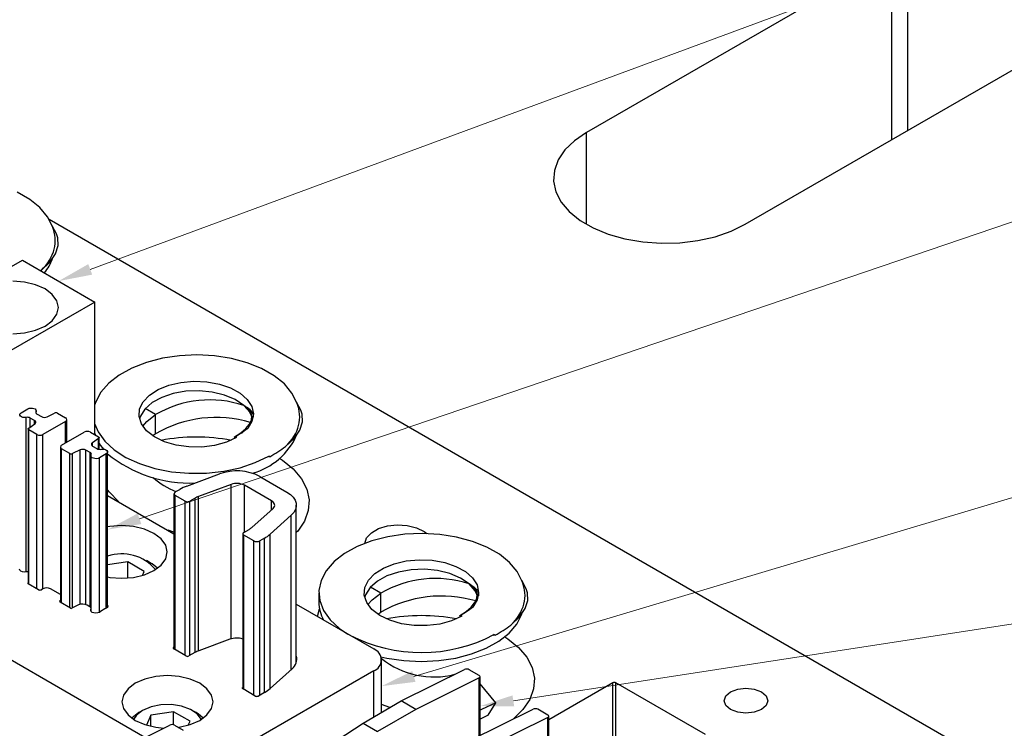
# Model space of a CAD drawing. Header units: inches. Extents: x 1802 to 2468, y -208 to -72.
# Tile 472 of 595: x 2230.82 to 2235.38, y -112.26 to -108.98. Entities that reach past the tile are written whole.
import ezdxf

# ---------------------------------------------------------------- set-up
doc = ezdxf.new("R2010")
doc.units = ezdxf.units.IN
doc.header["$LTSCALE"] = 0.5
doc.header["$MEASUREMENT"] = 0
for name, color, linetype in [('DST-M-S', 53, 'Continuous'), ('PAD-M-S', 135, 'Continuous'), ('PUN-M-S', 8, 'Continuous'), ('PUN-M-S2', 1, 'Continuous'), ('SID-M-S', 105, 'Continuous'), ('SVF-M-S', 8, 'Continuous')]:
    doc.layers.add(name, color=color, linetype=linetype)

msp = doc.modelspace()

# ---------------------------------------------------------------- linework, layer by layer
at = {"layer": 'DST-M-S', "linetype": 'Continuous', "lineweight": 25}
for p, q in [((2234.93099, -109.49498), (2234.93099, -108.58613)), ((2234.85777, -108.68818), (2233.44355, -109.50459)), ((2234.85777, -109.53725), (2234.85777, -108.68818)), ((2234.17894, -109.92912), (2235.59316, -109.11271)), ((2233.44355, -109.50459), (2233.38805, -109.54242)), ((2233.44355, -109.92912), (2233.44355, -109.50459)), ((2233.38805, -109.54242), (2233.34408, -109.58501)), ((2233.34408, -109.58501), (2233.31287, -109.6312)), ((2233.31287, -109.6312), (2233.29524, -109.67972)), ((2233.29524, -109.67972), (2233.29169, -109.72926)), ((2233.29169, -109.72926), (2233.30231, -109.77846)), ((2233.30231, -109.77846), (2233.32682, -109.82598)), ((2233.32682, -109.82598), (2233.36454, -109.87052)), ((2233.36454, -109.87052), (2233.41444, -109.91087)), ((2233.41444, -109.91087), (2233.47517, -109.94593)), ((2234.11341, -109.96117), (2234.17894, -109.92912)), ((2233.47517, -109.94593), (2233.54507, -109.97474)), ((2233.54507, -109.97474), (2233.62222, -109.99651)), ((2233.95962, -110.00457), (2234.03963, -109.98654)), ((2234.03963, -109.98654), (2234.11341, -109.96117)), ((2233.62222, -109.99651), (2233.70454, -110.01066)), ((2233.70454, -110.01066), (2233.78976, -110.01679)), ((2233.78976, -110.01679), (2233.87557, -110.01474)), ((2233.87557, -110.01474), (2233.95962, -110.00457))]:
    msp.add_line(p, q, dxfattribs=at)
at = {"layer": 'PAD-M-S', "linetype": 'Continuous', "lineweight": 25}
for p, q in [((2230.9561, -109.90533), (2236.60432, -113.16598)), ((2232.02271, -111.01258), (2232.03633, -111.02151)), ((2232.03633, -111.02151), (2232.08657, -111.06213)), ((2232.08657, -111.06213), (2232.12454, -111.10696)), ((2232.12454, -111.10696), (2232.1492, -111.15479)), ((2232.1492, -111.15479), (2232.1599, -111.20432)), ((2231.22704, -111.18421), (2231.5344, -111.36164)), ((2232.1599, -111.20432), (2232.15632, -111.25418)), ((2232.15632, -111.25418), (2232.13858, -111.30303)), ((2232.13858, -111.30303), (2232.10716, -111.34952)), ((2231.23757, -111.32867), (2231.22704, -111.33046)), ((2231.29218, -111.32451), (2231.23757, -111.32867)), ((2231.34679, -111.32867), (2231.29218, -111.32451)), ((2231.39768, -111.34083), (2231.34679, -111.32867)), ((2231.44138, -111.36019), (2231.39768, -111.34083)), ((2232.10716, -111.34952), (2232.10066, -111.35693)), ((2232.44809, -111.35714), (2232.48103, -111.33813)), ((2232.48103, -111.33813), (2232.5222, -111.32556)), ((2232.5222, -111.32556), (2232.56797, -111.32057)), ((2232.56797, -111.32057), (2232.61425, -111.32358)), ((2232.61425, -111.32358), (2232.65694, -111.33433)), ((2232.65694, -111.33433), (2232.69224, -111.35187)), ((2232.69224, -111.35187), (2232.70455, -111.36131)), ((2231.47491, -111.38542), (2231.44138, -111.36019)), ((2231.49599, -111.4148), (2231.47491, -111.38542)), ((2232.41773, -111.40648), (2232.42633, -111.38091)), ((2232.42633, -111.38091), (2232.44809, -111.35714)), ((2231.50318, -111.44632), (2231.49599, -111.4148)), ((2231.49599, -111.47785), (2231.50318, -111.44632)), ((2231.47491, -111.50723), (2231.49599, -111.47785)), ((2230.82043, -111.53054), (2230.81872, -111.52545)), ((2230.82526, -111.5349), (2230.82043, -111.53054)), ((2230.83253, -111.53794), (2230.82526, -111.5349)), ((2230.84122, -111.53922), (2230.83253, -111.53794)), ((2231.39768, -111.55181), (2231.44138, -111.53245)), ((2231.44138, -111.53245), (2231.47491, -111.50723)), ((2230.85012, -111.53857), (2230.84122, -111.53922)), ((2231.22704, -111.56218), (2231.23757, -111.56398)), ((2231.23757, -111.56398), (2231.29218, -111.56813)), ((2231.29218, -111.56813), (2231.34679, -111.56398)), ((2231.34679, -111.56398), (2231.39768, -111.55181)), ((2230.85878, -111.58948), (2230.85938, -111.58907)), ((2230.85878, -111.5932), (2230.85878, -111.58948)), ((2230.90682, -111.62094), (2230.85907, -111.59338)), ((2230.92732, -111.61727), (2230.92096, -111.62094)), ((2231.00858, -111.64377), (2230.96268, -111.61727)), ((2231.00737, -111.67083), (2231.00858, -111.67013)), ((2231.00737, -111.67899), (2231.00737, -111.67083)), ((2231.40022, -112.30469), (2230.33759, -111.69124)), ((2231.05512, -111.70656), (2231.00737, -111.67899)), ((2231.09266, -111.69181), (2231.06187, -111.70673)), ((2231.14517, -111.7), (2231.13274, -111.69282)), ((2231.14893, -111.71686), (2231.15006, -111.71172)), ((2231.15116, -111.72188), (2231.14893, -111.71686)), ((2231.15006, -111.71172), (2231.15025, -111.71136)), ((2231.15006, -111.72027), (2231.15006, -111.71172)), ((2231.21478, -111.7103), (2231.19453, -111.72198)), ((2231.222, -111.70722), (2231.21478, -111.7103)), ((2231.22677, -111.70284), (2231.222, -111.70722)), ((2231.22841, -111.69774), (2231.22677, -111.70284)), ((2231.22704, -111.6932), (2231.22841, -111.69774)), ((2232.10066, -111.68854), (2232.45891, -111.89535)), ((2231.15642, -111.72607), (2231.15116, -111.72188)), ((2231.16398, -111.72886), (2231.15642, -111.72607)), ((2231.17279, -111.72985), (2231.16398, -111.72886)), ((2231.18161, -111.7289), (2231.17279, -111.72985)), ((2231.18921, -111.72615), (2231.18161, -111.7289)), ((2231.19453, -111.72198), (2231.18921, -111.72615)), ((2231.79281, -111.85055), (2231.64913, -111.90385)), ((2233.06569, -111.8392), (2233.07931, -111.84812)), ((2233.07931, -111.84812), (2233.12955, -111.88874)), ((2231.53318, -111.88712), (2231.5344, -111.88642)), ((2231.53318, -111.89528), (2231.53318, -111.88712)), ((2231.58975, -111.92794), (2231.53318, -111.89528)), ((2233.12955, -111.88874), (2233.16752, -111.93357)), ((2231.63107, -111.91225), (2231.60389, -111.92794)), ((2232.49552, -112.18868), (2232.49552, -111.94637)), ((2233.16752, -111.93357), (2233.19219, -111.98141)), ((2232.08134, -111.9869), (2231.97914, -112.07872)), ((2233.19219, -111.98141), (2233.20288, -112.03093)), ((2231.39881, -112.03478), (2231.35511, -112.05414)), ((2231.4497, -112.02261), (2231.39881, -112.03478)), ((2231.50431, -112.01846), (2231.4497, -112.02261)), ((2231.55892, -112.02261), (2231.50431, -112.01846)), ((2231.60981, -112.03478), (2231.55892, -112.02261)), ((2231.65351, -112.05414), (2231.60981, -112.03478)), ((2232.45891, -111.9974), (2231.72705, -112.41989)), ((2232.45891, -112.20982), (2232.45891, -111.9974)), ((2233.20288, -112.03093), (2233.19931, -112.0808)), ((2231.32158, -112.07937), (2231.3005, -112.10874)), ((2231.35511, -112.05414), (2231.32158, -112.07937)), ((2231.35511, -112.05414), (2231.35511, -112.05414)), ((2231.68704, -112.07937), (2231.65351, -112.05414)), ((2231.70812, -112.10874), (2231.68704, -112.07937)), ((2231.85151, -112.07666), (2231.85171, -112.07553)), ((2231.85171, -112.07779), (2231.85151, -112.07666)), ((2231.85171, -112.07553), (2231.85227, -112.07445)), ((2231.85227, -112.07887), (2231.85171, -112.07779)), ((2231.85227, -112.07445), (2231.8532, -112.07345)), ((2231.8532, -112.07987), (2231.85227, -112.07887)), ((2231.8532, -112.07345), (2231.85358, -112.07314)), ((2231.85444, -112.08074), (2231.8532, -112.07987)), ((2231.91101, -112.1134), (2231.85444, -112.08074)), ((2233.19931, -112.0808), (2233.18157, -112.12964)), ((2233.56588, -112.05199), (2233.26908, -112.22333)), ((2233.56588, -112.64389), (2233.56588, -112.05199)), ((2233.99449, -112.29126), (2233.58002, -112.05199)), ((2233.58002, -112.63572), (2233.58002, -112.05199)), ((2234.11141, -112.09424), (2234.14402, -112.08167)), ((2234.14402, -112.08167), (2234.18248, -112.07725)), ((2234.18248, -112.07725), (2234.22094, -112.08167)), ((2234.22094, -112.08167), (2234.25354, -112.09424)), ((2231.3005, -112.10874), (2231.29331, -112.14027)), ((2231.71531, -112.14027), (2231.70812, -112.10874)), ((2231.95385, -112.09683), (2231.92515, -112.1134)), ((2233.18157, -112.12964), (2233.15014, -112.17614)), ((2234.08198, -112.13527), (2234.08963, -112.11306)), ((2234.08963, -112.11306), (2234.11141, -112.09424)), ((2234.25354, -112.09424), (2234.27533, -112.11306)), ((2234.27533, -112.11306), (2234.28298, -112.13527)), ((2231.29331, -112.14027), (2231.3005, -112.1718)), ((2231.3005, -112.1718), (2231.32158, -112.20117)), ((2231.68704, -112.20117), (2231.70812, -112.1718)), ((2231.70812, -112.1718), (2231.71531, -112.14027)), ((2233.15014, -112.17614), (2233.10589, -112.21901)), ((2234.08963, -112.15747), (2234.08198, -112.13527)), ((2234.11141, -112.17629), (2234.08963, -112.15747)), ((2234.14402, -112.18887), (2234.11141, -112.17629)), ((2234.25354, -112.17629), (2234.22094, -112.18887)), ((2234.27533, -112.15747), (2234.25354, -112.17629)), ((2234.28298, -112.13527), (2234.27533, -112.15747)), ((2231.32158, -112.20117), (2231.35511, -112.2264)), ((2231.65351, -112.2264), (2231.68704, -112.20117)), ((2233.10589, -112.21901), (2233.10456, -112.22008)), ((2234.18248, -112.19328), (2234.14402, -112.18887)), ((2234.22094, -112.18887), (2234.18248, -112.19328)), ((2231.35511, -112.2264), (2231.39881, -112.24576)), ((2231.39881, -112.24576), (2231.4497, -112.25793)), ((2231.4497, -112.25793), (2231.48686, -112.26166)), ((2231.55415, -112.25863), (2231.55892, -112.25793)), ((2231.55892, -112.25793), (2231.60981, -112.24576)), ((2231.60981, -112.24576), (2231.65351, -112.2264))]:
    msp.add_line(p, q, dxfattribs=at)
for centre, radius, start, end in [((2231.63689, -111.80006), 0.88555, 79.44436, 100.55564), ((2230.8563, -111.57212), 0.03411, 84.81077, 100.43249), ((2230.85979, -111.59137), 0.00214, 118.4232, 250.22703), ((2230.91389, -111.6073), 0.01537, 242.60967, 297.39033), ((2230.945, -111.65139), 0.03843, 62.60967, 117.39033), ((2231.00892, -111.67491), 0.00437, 110.78342, 249.21658), ((2231.05867, -111.69965), 0.00777, 242.80519, 294.30715), ((2231.11165, -111.73385), 0.04613, 62.80519, 114.30715), ((2231.13946, -111.71091), 0.01232, 28.87488, 62.37595), ((2232.67988, -112.62668), 0.88555, 79.44436, 100.55564), ((2231.82489, -111.94137), 0.09631, 72.66458, 109.45037), ((2231.53473, -111.8912), 0.00437, 110.78342, 249.21658), ((2232.43954, -111.94637), 0.05458, 290.78342, 69.21658), ((2231.59682, -111.91429), 0.01537, 242.60967, 297.39033), ((2231.69001, -112.01534), 0.11875, 110.13675, 119.75633), ((2232.0482, -111.94327), 0.05479, 307.22527, 16.72731), ((2231.87964, -111.96654), 0.14995, 299.66566, 311.57186), ((2233.57295, -112.06564), 0.01537, 62.60967, 117.39033), ((2231.91808, -112.09975), 0.01537, 242.60967, 297.39033)]:
    msp.add_arc(centre, radius, start, end, dxfattribs=at)
at = {"layer": 'PUN-M-S', "linetype": 'Continuous', "lineweight": 25}
for p, q in [((2230.82025, -110.80934), (2230.82237, -110.8052)), ((2230.82025, -110.80934), (2230.82237, -110.8052)), ((2230.82237, -110.8052), (2230.82671, -110.80168)), ((2230.82237, -110.8052), (2230.82671, -110.80168)), ((2230.82671, -110.80168), (2230.85823, -110.78348)), ((2230.82671, -110.80168), (2230.85823, -110.78348)), ((2230.85823, -110.78348), (2230.86433, -110.78098)), ((2230.85823, -110.78348), (2230.86433, -110.78098)), ((2230.86433, -110.78098), (2230.87151, -110.77975)), ((2230.86433, -110.78098), (2230.87151, -110.77975)), ((2230.87151, -110.77975), (2230.87898, -110.77995)), ((2230.87151, -110.77975), (2230.87898, -110.77995)), ((2230.87898, -110.77995), (2230.88594, -110.78154)), ((2230.87898, -110.77995), (2230.88594, -110.78154)), ((2230.88594, -110.78154), (2230.89162, -110.78436)), ((2230.88594, -110.78154), (2230.89162, -110.78436)), ((2230.89162, -110.78436), (2230.8954, -110.78809)), ((2230.89162, -110.78436), (2230.8954, -110.78809)), ((2230.8954, -110.78809), (2230.89686, -110.79233)), ((2230.8954, -110.78809), (2230.89686, -110.79233)), ((2230.89686, -110.79233), (2230.89585, -110.79661)), ((2230.89686, -110.79233), (2230.89585, -110.79661)), ((2230.89585, -110.80336), (2230.89585, -110.79661)), ((2230.89585, -110.80336), (2230.89585, -110.79661)), ((2230.89687, -110.80487), (2230.89687, -110.79273)), ((2230.89687, -110.80487), (2230.89687, -110.79273)), ((2230.90073, -110.80802), (2230.92087, -110.81964)), ((2230.90073, -110.80802), (2230.92087, -110.81964)), ((2230.94744, -110.82031), (2230.98175, -110.8037)), ((2230.94744, -110.82031), (2230.98175, -110.8037)), ((2230.99525, -110.80404), (2231.03268, -110.82565)), ((2230.99525, -110.80404), (2231.03268, -110.82565)), ((2230.82058, -110.81366), (2230.82025, -110.80934)), ((2230.82058, -110.81366), (2230.82025, -110.80934)), ((2230.82334, -110.81768), (2230.82058, -110.81366)), ((2230.82334, -110.81768), (2230.82058, -110.81366)), ((2230.82822, -110.82096), (2230.82334, -110.81768)), ((2230.82822, -110.82096), (2230.82334, -110.81768)), ((2230.83468, -110.82314), (2230.82822, -110.82096)), ((2230.83468, -110.82314), (2230.82822, -110.82096)), ((2230.84203, -110.82398), (2230.83468, -110.82314)), ((2230.84203, -110.82398), (2230.83468, -110.82314)), ((2230.84944, -110.8234), (2230.84203, -110.82398)), ((2230.84944, -110.8234), (2230.84203, -110.82398)), ((2230.84944, -111.53869), (2230.84944, -110.8234)), ((2230.84944, -111.53869), (2230.84944, -110.8234)), ((2230.86172, -110.87299), (2230.89051, -110.85318)), ((2230.86172, -110.87299), (2230.89051, -110.85318)), ((2230.88935, -110.83784), (2230.86921, -110.82621)), ((2230.88935, -110.83784), (2230.86921, -110.82621)), ((2230.86921, -110.86783), (2230.86921, -110.82621)), ((2230.86921, -110.86783), (2230.86921, -110.82621)), ((2230.88935, -110.85398), (2230.88935, -110.83784)), ((2230.88935, -110.85398), (2230.88935, -110.83784)), ((2230.89168, -110.83946), (2230.88935, -110.83784)), ((2230.89168, -110.83946), (2230.88935, -110.83784)), ((2230.89051, -110.85318), (2230.89258, -110.85145)), ((2230.89051, -110.85318), (2230.89258, -110.85145)), ((2230.89345, -110.8413), (2230.89168, -110.83946)), ((2230.89345, -110.8413), (2230.89168, -110.83946)), ((2230.89258, -110.85145), (2230.89407, -110.84953)), ((2230.89258, -110.85145), (2230.89407, -110.84953)), ((2230.8946, -110.84329), (2230.89345, -110.8413)), ((2230.8946, -110.84329), (2230.89345, -110.8413)), ((2230.89407, -110.84953), (2230.89492, -110.84748)), ((2230.89407, -110.84953), (2230.89492, -110.84748)), ((2230.8951, -110.84538), (2230.8946, -110.84329)), ((2230.8951, -110.84538), (2230.8946, -110.84329)), ((2230.89492, -110.84748), (2230.8951, -110.84538)), ((2230.89492, -110.84748), (2230.8951, -110.84538)), ((2231.03268, -110.84197), (2230.92803, -110.90239)), ((2231.03268, -110.84197), (2230.92803, -110.90239)), ((2231.03268, -110.94174), (2231.03268, -110.84197)), ((2231.03268, -110.94174), (2231.03268, -110.84197)), ((2231.03854, -110.93836), (2231.03854, -110.83381)), ((2231.03854, -110.93836), (2231.03854, -110.83381)), ((2230.85938, -110.8767), (2230.85938, -111.59356)), ((2230.85938, -110.8767), (2230.85938, -111.59356)), ((2230.85939, -110.87695), (2230.85948, -110.87588)), ((2230.85939, -110.87695), (2230.85948, -110.87588)), ((2230.85964, -110.87801), (2230.85939, -110.87695)), ((2230.85964, -110.87801), (2230.85939, -110.87695)), ((2230.85948, -110.87588), (2230.85991, -110.87484)), ((2230.85948, -110.87588), (2230.85991, -110.87484)), ((2230.86023, -110.87902), (2230.85964, -110.87801)), ((2230.86023, -110.87902), (2230.85964, -110.87801)), ((2230.85991, -110.87484), (2230.86067, -110.87386)), ((2230.85991, -110.87484), (2230.86067, -110.87386)), ((2230.86113, -110.87996), (2230.86023, -110.87902)), ((2230.86113, -110.87996), (2230.86023, -110.87902)), ((2230.86067, -110.87386), (2230.86172, -110.87299)), ((2230.86067, -110.87386), (2230.86172, -110.87299)), ((2230.86231, -110.88078), (2230.86113, -110.87996)), ((2230.86231, -110.88078), (2230.86113, -110.87996)), ((2230.89975, -110.90239), (2230.86231, -110.88078)), ((2230.89975, -110.90239), (2230.86231, -110.88078)), ((2230.86231, -111.59525), (2230.86231, -110.88078)), ((2230.86231, -111.59525), (2230.86231, -110.88078)), ((2231.01444, -110.95227), (2231.11909, -110.89186)), ((2231.01444, -110.95227), (2231.11909, -110.89186)), ((2231.14738, -110.89186), (2231.18481, -110.91347)), ((2231.14738, -110.89186), (2231.18481, -110.91347)), ((2230.89975, -111.61686), (2230.89975, -110.90239)), ((2230.89975, -111.61686), (2230.89975, -110.90239)), ((2230.92803, -111.61688), (2230.92803, -110.90239)), ((2230.92803, -111.61688), (2230.92803, -110.90239)), ((2231.15305, -110.94472), (2231.15221, -110.94677)), ((2231.15305, -110.94472), (2231.15221, -110.94677)), ((2231.15454, -110.9428), (2231.15305, -110.94472)), ((2231.15454, -110.9428), (2231.15305, -110.94472)), ((2231.15662, -110.94107), (2231.15454, -110.9428)), ((2231.15662, -110.94107), (2231.15454, -110.9428)), ((2231.1854, -110.92126), (2231.15662, -110.94107)), ((2231.1854, -110.92126), (2231.15662, -110.94107)), ((2231.15662, -110.95568), (2231.15662, -110.94107)), ((2231.15662, -110.95568), (2231.15662, -110.94107)), ((2231.18481, -110.91347), (2231.186, -110.91429)), ((2231.18481, -110.91347), (2231.186, -110.91429)), ((2231.18646, -110.92038), (2231.1854, -110.92126)), ((2231.18646, -110.92038), (2231.1854, -110.92126)), ((2231.1854, -110.97074), (2231.1854, -110.92126)), ((2231.1854, -110.97074), (2231.1854, -110.92126)), ((2231.186, -110.91429), (2231.1869, -110.91523)), ((2231.186, -110.91429), (2231.1869, -110.91523)), ((2231.18721, -110.91941), (2231.18646, -110.92038)), ((2231.18721, -110.91941), (2231.18646, -110.92038)), ((2231.1869, -110.91523), (2231.18748, -110.91624)), ((2231.1869, -110.91523), (2231.18748, -110.91624)), ((2231.18764, -110.91837), (2231.18721, -110.91941)), ((2231.18764, -110.91837), (2231.18721, -110.91941)), ((2231.18748, -110.91624), (2231.18773, -110.9173)), ((2231.18748, -110.91624), (2231.18773, -110.9173)), ((2231.18773, -110.9173), (2231.18764, -110.91837)), ((2231.18773, -110.9173), (2231.18764, -110.91837)), ((2231.18774, -110.97111), (2231.18774, -110.91755)), ((2231.18774, -110.97111), (2231.18774, -110.91755)), ((2231.00858, -110.96044), (2231.00858, -111.67969)), ((2231.00858, -110.96044), (2231.00858, -111.67969)), ((2231.05188, -110.99021), (2231.01444, -110.9686)), ((2231.05188, -110.99021), (2231.01444, -110.9686)), ((2231.01444, -111.68307), (2231.01444, -110.9686)), ((2231.01444, -111.68307), (2231.01444, -110.9686)), ((2231.05188, -111.70469), (2231.05188, -110.99021)), ((2231.05188, -111.70469), (2231.05188, -110.99021)), ((2231.09968, -110.97393), (2231.06538, -110.99055)), ((2231.09968, -110.97393), (2231.06538, -110.99055)), ((2231.06538, -111.70503), (2231.06538, -110.99055)), ((2231.06538, -111.70503), (2231.06538, -110.99055)), ((2231.09968, -111.68928), (2231.09968, -110.97393)), ((2231.09968, -111.68928), (2231.09968, -110.97393)), ((2231.14639, -110.98623), (2231.12626, -110.9746)), ((2231.14639, -110.98623), (2231.12626, -110.9746)), ((2231.12626, -111.68999), (2231.12626, -110.9746)), ((2231.12626, -111.68999), (2231.12626, -110.9746)), ((2231.14639, -111.70077), (2231.14639, -110.98623)), ((2231.14639, -111.70077), (2231.14639, -110.98623)), ((2231.15221, -110.94677), (2231.15203, -110.94887)), ((2231.15221, -110.94677), (2231.15203, -110.94887)), ((2231.15203, -110.94887), (2231.15252, -110.95095)), ((2231.15203, -110.94887), (2231.15252, -110.95095)), ((2231.15252, -110.95095), (2231.15368, -110.95295)), ((2231.15252, -110.95095), (2231.15368, -110.95295)), ((2231.15368, -110.95295), (2231.15545, -110.95479)), ((2231.15368, -110.95295), (2231.15545, -110.95479)), ((2231.15545, -110.95479), (2231.15778, -110.95641)), ((2231.15545, -110.95479), (2231.15778, -110.95641)), ((2231.15778, -110.95641), (2231.17791, -110.96803)), ((2231.15778, -110.95641), (2231.17791, -110.96803)), ((2231.19768, -110.97085), (2231.2051, -110.97027)), ((2231.19768, -110.97085), (2231.2051, -110.97027)), ((2231.2051, -110.97027), (2231.21244, -110.97111)), ((2231.2051, -110.97027), (2231.21244, -110.97111)), ((2231.21244, -110.97111), (2231.2189, -110.97329)), ((2231.21244, -110.97111), (2231.2189, -110.97329)), ((2231.2189, -110.97329), (2231.22378, -110.97657)), ((2231.2189, -110.97329), (2231.22378, -110.97657)), ((2231.22476, -110.98905), (2231.22041, -110.99257)), ((2231.22476, -110.98905), (2231.22041, -110.99257)), ((2231.22378, -110.97657), (2231.22654, -110.98059)), ((2231.22378, -110.97657), (2231.22654, -110.98059)), ((2231.22688, -110.9849), (2231.22476, -110.98905)), ((2231.22688, -110.9849), (2231.22476, -110.98905)), ((2231.22654, -110.98059), (2231.22688, -110.9849)), ((2231.22654, -110.98059), (2231.22688, -110.9849)), ((2231.22704, -111.7024), (2231.22704, -110.98333)), ((2231.22704, -111.7024), (2231.22704, -110.98333)), ((2231.15025, -111.00152), (2231.15025, -111.7206)), ((2231.15025, -111.00152), (2231.15025, -111.7206)), ((2231.15026, -111.00192), (2231.15127, -110.99764)), ((2231.15026, -111.00192), (2231.15127, -110.99764)), ((2231.15172, -111.00616), (2231.15026, -111.00192)), ((2231.15172, -111.00616), (2231.15026, -111.00192)), ((2231.1555, -111.00989), (2231.15172, -111.00616)), ((2231.1555, -111.00989), (2231.15172, -111.00616)), ((2231.16118, -111.01271), (2231.1555, -111.00989)), ((2231.16118, -111.01271), (2231.1555, -111.00989)), ((2231.16814, -111.0143), (2231.16118, -111.01271)), ((2231.16814, -111.0143), (2231.16118, -111.01271)), ((2231.17562, -111.0145), (2231.16814, -111.0143)), ((2231.17562, -111.0145), (2231.16814, -111.0143)), ((2231.1828, -111.01327), (2231.17562, -111.0145)), ((2231.1828, -111.01327), (2231.17562, -111.0145)), ((2231.18889, -111.01076), (2231.1828, -111.01327)), ((2231.18889, -111.01076), (2231.1828, -111.01327)), ((2231.22041, -110.99257), (2231.18889, -111.01076)), ((2231.22041, -110.99257), (2231.18889, -111.01076)), ((2231.18889, -111.72632), (2231.18889, -111.01076)), ((2231.18889, -111.72632), (2231.18889, -111.01076)), ((2231.22041, -111.70812), (2231.22041, -110.99257)), ((2231.22041, -111.70812), (2231.22041, -110.99257)), ((2231.59416, -111.14115), (2231.74554, -111.085)), ((2231.59416, -111.14115), (2231.74554, -111.085)), ((2231.93171, -111.09655), (2232.05696, -111.16886)), ((2231.93171, -111.09655), (2232.05696, -111.16886)), ((2231.54025, -111.16856), (2231.56112, -111.15652)), ((2231.54025, -111.16856), (2231.56112, -111.15652)), ((2231.79959, -111.13356), (2231.64822, -111.18971)), ((2231.79959, -111.13356), (2231.64822, -111.18971)), ((2231.79959, -111.84838), (2231.79959, -111.13356)), ((2231.79959, -111.84838), (2231.79959, -111.13356)), ((2231.98625, -111.20968), (2231.861, -111.13737)), ((2231.98625, -111.20968), (2231.861, -111.13737)), ((2231.861, -111.35432), (2231.861, -111.13737)), ((2231.861, -111.35432), (2231.861, -111.13737)), ((2232.05696, -111.16886), (2232.07325, -111.18001)), ((2232.05696, -111.16886), (2232.07325, -111.18001)), ((2231.5344, -111.17673), (2231.5344, -111.89598)), ((2231.5344, -111.17673), (2231.5344, -111.89598)), ((2231.58622, -111.21142), (2231.54025, -111.18489)), ((2231.58622, -111.21142), (2231.54025, -111.18489)), ((2231.54025, -111.89936), (2231.54025, -111.18489)), ((2231.54025, -111.89936), (2231.54025, -111.18489)), ((2231.58622, -111.9259), (2231.58622, -111.21142)), ((2231.58622, -111.9259), (2231.58622, -111.21142)), ((2231.63183, -111.19734), (2231.60743, -111.21142)), ((2231.63183, -111.19734), (2231.60743, -111.21142)), ((2231.60743, -111.9259), (2231.60743, -111.21142)), ((2231.60743, -111.9259), (2231.60743, -111.21142)), ((2231.63183, -111.91181), (2231.63183, -111.19734)), ((2231.63183, -111.91181), (2231.63183, -111.19734)), ((2231.64822, -111.90419), (2231.64822, -111.18971)), ((2231.64822, -111.90419), (2231.64822, -111.18971)), ((2231.98625, -111.25106), (2231.98625, -111.20968)), ((2231.98625, -111.25106), (2231.98625, -111.20968)), ((2231.99162, -111.21336), (2231.98625, -111.20968)), ((2231.99162, -111.21336), (2231.98625, -111.20968)), ((2231.99584, -111.21751), (2231.99162, -111.21336)), ((2231.99584, -111.21751), (2231.99162, -111.21336)), ((2231.99879, -111.22201), (2231.99584, -111.21751)), ((2231.99879, -111.22201), (2231.99584, -111.21751)), ((2232.07325, -111.18001), (2232.08605, -111.19259)), ((2232.07325, -111.18001), (2232.08605, -111.19259)), ((2232.08605, -111.19259), (2232.09499, -111.20624)), ((2232.08605, -111.19259), (2232.09499, -111.20624)), ((2232.09499, -111.20624), (2232.09981, -111.22056)), ((2232.09499, -111.20624), (2232.09981, -111.22056)), ((2231.89559, -111.33251), (2231.99285, -111.24513)), ((2231.89559, -111.33251), (2231.99285, -111.24513)), ((2231.99285, -111.24513), (2231.99675, -111.24087)), ((2231.99285, -111.24513), (2231.99675, -111.24087)), ((2231.99675, -111.24087), (2231.99934, -111.2363)), ((2231.99675, -111.24087), (2231.99934, -111.2363)), ((2232.00038, -111.22673), (2231.99879, -111.22201)), ((2232.00038, -111.22673), (2231.99879, -111.22201)), ((2231.99934, -111.2363), (2232.00057, -111.23154)), ((2231.99934, -111.2363), (2232.00057, -111.23154)), ((2232.00057, -111.23154), (2232.00038, -111.22673)), ((2232.00057, -111.23154), (2232.00038, -111.22673)), ((2232.08879, -111.26344), (2232.07698, -111.27634)), ((2232.08879, -111.26344), (2232.07698, -111.27634)), ((2232.09667, -111.24958), (2232.08879, -111.26344)), ((2232.09667, -111.24958), (2232.08879, -111.26344)), ((2232.10037, -111.23514), (2232.09667, -111.24958)), ((2232.10037, -111.23514), (2232.09667, -111.24958)), ((2232.09981, -111.22056), (2232.10037, -111.23514)), ((2232.09981, -111.22056), (2232.10037, -111.23514)), ((2232.10066, -111.9594), (2232.10066, -111.22977)), ((2232.10066, -111.9594), (2232.10066, -111.22977)), ((2232.07698, -111.27634), (2231.97972, -111.36372)), ((2232.07698, -111.27634), (2231.97972, -111.36372)), ((2232.07698, -111.99081), (2232.07698, -111.27634)), ((2232.07698, -111.99081), (2232.07698, -111.27634)), ((2231.85798, -111.35606), (2231.88238, -111.34198)), ((2231.85798, -111.35606), (2231.88238, -111.34198)), ((2231.85358, -111.36219), (2231.85358, -112.08018)), ((2231.85358, -111.36219), (2231.85358, -112.08018)), ((2231.90394, -111.39484), (2231.85798, -111.36831)), ((2231.90394, -111.39484), (2231.85798, -111.36831)), ((2231.85798, -112.08278), (2231.85798, -111.36831)), ((2231.85798, -112.08278), (2231.85798, -111.36831)), ((2231.90394, -112.10932), (2231.90394, -111.39484)), ((2231.90394, -112.10932), (2231.90394, -111.39484)), ((2231.95309, -111.3828), (2231.93222, -111.39484)), ((2231.95309, -111.3828), (2231.93222, -111.39484)), ((2231.93222, -112.10932), (2231.93222, -111.39484)), ((2231.93222, -112.10932), (2231.93222, -111.39484)), ((2231.95309, -112.09727), (2231.95309, -111.3828)), ((2231.95309, -112.09727), (2231.95309, -111.3828)), ((2231.97972, -112.07819), (2231.97972, -111.36372)), ((2231.97972, -112.07819), (2231.97972, -111.36372)), ((2232.58634, -112.13625), (2232.87979, -111.99049)), ((2232.94696, -112.01788), (2232.901, -111.99134)), ((2232.94696, -112.02927), (2232.65351, -112.17503)), ((2232.94696, -112.29836), (2232.94696, -112.02927)), ((2232.95136, -112.29618), (2232.95136, -112.02375)), ((2232.40956, -112.2383), (2232.58634, -112.13625)), ((2232.65351, -112.17503), (2232.47674, -112.27708)), ((2232.65351, -112.17503), (2232.58634, -112.13625)), ((2232.90406, -112.31967), (2233.19751, -112.17391)), ((2233.26469, -112.2013), (2233.21873, -112.17476)), ((2233.26469, -112.21269), (2232.97124, -112.35845)), ((2233.26469, -112.92801), (2233.26469, -112.21269)), ((2233.26908, -112.92548), (2233.26908, -112.20717)), ((2231.22179, -112.39332), (2231.51524, -112.24756)), ((2231.53645, -112.24842), (2231.57737, -112.27204)), ((2232.11611, -112.43135), (2232.40956, -112.2383)), ((2232.40956, -112.2383), (2232.47674, -112.27708))]:
    msp.add_line(p, q, dxfattribs=at)
for centre, radius, start, end in [((2230.90369, -110.8), 0.00855, 156.57603, 249.70444), ((2230.90369, -110.8), 0.00855, 156.57603, 249.70444), ((2230.98814, -110.81786), 0.01554, 62.80519, 114.30715), ((2230.98814, -110.81786), 0.01554, 62.80519, 114.30715), ((2230.85528, -110.85323), 0.03039, 62.71828, 101.07009), ((2230.85528, -110.85323), 0.03039, 62.71828, 101.07009), ((2230.93485, -110.79244), 0.03059, 242.80519, 294.30715), ((2230.93485, -110.79244), 0.03059, 242.80519, 294.30715), ((2231.02958, -110.83381), 0.00873, 290.78342, 69.21658), ((2231.02958, -110.83381), 0.00873, 290.78342, 69.21658), ((2231.13324, -110.91915), 0.03074, 62.60967, 117.39033), ((2231.13324, -110.91915), 0.03074, 62.60967, 117.39033), ((2230.91389, -110.87509), 0.03074, 242.60967, 297.39033), ((2230.91389, -110.87509), 0.03074, 242.60967, 297.39033), ((2231.01754, -110.96044), 0.00873, 110.78342, 249.21658), ((2231.01754, -110.96044), 0.00873, 110.78342, 249.21658), ((2231.05898, -110.97639), 0.01554, 242.80519, 294.30715), ((2231.05898, -110.97639), 0.01554, 242.80519, 294.30715), ((2231.11228, -111.00181), 0.03059, 62.80519, 114.30715), ((2231.11228, -111.00181), 0.03059, 62.80519, 114.30715), ((2231.14343, -110.99424), 0.00855, 336.57603, 69.70444), ((2231.14343, -110.99424), 0.00855, 336.57603, 69.70444), ((2231.19184, -110.94102), 0.03039, 242.71828, 281.07009), ((2231.19184, -110.94102), 0.03039, 242.71828, 281.07009), ((2231.82534, -111.30471), 0.23376, 62.93279, 109.96173), ((2231.82534, -111.30471), 0.23376, 62.93279, 109.96173), ((2231.54335, -111.17673), 0.00873, 110.78342, 249.21658), ((2231.54335, -111.17673), 0.00873, 110.78342, 249.21658), ((2231.66898, -111.34518), 0.21732, 110.13675, 119.75633), ((2231.66898, -111.34518), 0.21732, 110.13675, 119.75633), ((2231.82591, -111.20603), 0.0771, 62.93279, 109.96173), ((2231.82591, -111.20603), 0.0771, 62.93279, 109.96173), ((2231.59682, -111.19095), 0.02306, 242.60967, 297.39033), ((2231.59682, -111.19095), 0.02306, 242.60967, 297.39033), ((2231.68533, -111.29092), 0.1078, 110.13675, 119.75633), ((2231.68533, -111.29092), 0.1078, 110.13675, 119.75633), ((2231.8603, -111.36219), 0.00655, 110.78342, 249.21658), ((2231.8603, -111.36219), 0.00655, 110.78342, 249.21658), ((2231.84361, -111.27392), 0.07833, 299.66566, 311.57186), ((2231.84361, -111.27392), 0.07833, 299.66566, 311.57186), ((2231.91808, -111.36755), 0.03074, 242.60967, 297.39033), ((2231.91808, -111.36755), 0.03074, 242.60967, 297.39033), ((2231.87494, -111.24559), 0.15791, 299.66566, 311.57186), ((2231.87494, -111.24559), 0.15791, 299.66566, 311.57186)]:
    msp.add_arc(centre, radius, start, end, dxfattribs=at)
for centre, start_param, end_param in [((2232.89039, -111.99661), 0.8156897, 2.3864861), ((2232.93636, -112.02315), 5.5280787, 7.098875), ((2233.20812, -112.18003), 0.8156897, 2.3864861), ((2233.25408, -112.20656), 5.5280787, 7.098875), ((2231.52584, -112.25368), 0.8156897, 2.3864861)]:
    msp.add_ellipse(centre, major_axis=(0.01499, -0.00085), ratio=0.5357847, start_param=start_param, end_param=end_param, dxfattribs=at)
at = {"layer": 'PUN-M-S2', "linetype": 'Continuous', "lineweight": 25}
for p, q in [((2230.01939, -110.5645), (2230.83256, -110.09506)), ((2230.83256, -110.09506), (2231.16844, -110.28896)), ((2230.84298, -110.19682), (2230.78837, -110.19267)), ((2230.89387, -110.20898), (2230.84298, -110.19682)), ((2230.93757, -110.22834), (2230.89387, -110.20898)), ((2230.9711, -110.25357), (2230.93757, -110.22834)), ((2230.99218, -110.28295), (2230.9711, -110.25357)), ((2231.16844, -110.28896), (2230.35526, -110.75839)), ((2230.99937, -110.31447), (2230.99218, -110.28295)), ((2231.16844, -110.90402), (2231.16844, -110.28896)), ((2230.9711, -110.37538), (2230.99218, -110.346)), ((2230.99218, -110.346), (2230.99937, -110.31447)), ((2230.93757, -110.4006), (2230.9711, -110.37538)), ((2230.78837, -110.43628), (2230.84298, -110.43213)), ((2230.84298, -110.43213), (2230.89387, -110.41996)), ((2230.89387, -110.41996), (2230.93757, -110.4006))]:
    msp.add_line(p, q, dxfattribs=at)
at = {"layer": 'SID-M-S', "linetype": 'Continuous', "lineweight": 0}
for p, q in [((2231.14681, -110.1379), (2241.88669, -106.16632)), ((2231.37472, -111.29259), (2241.88964, -107.71299)), ((2232.64497, -112.02281), (2241.8874, -109.25749)), ((2233.10553, -112.13617), (2241.87678, -110.78262))]:
    msp.add_line(p, q, dxfattribs=at)
for points in [[(2231.15583, -110.16229), (2231.0005, -110.19201), (2231.15583, -110.16229), (2231.1378, -110.11352)], [(2231.3831, -111.3172), (2231.22704, -111.34287), (2231.3831, -111.3172), (2231.36634, -111.26798)], [(2232.65242, -112.04772), (2232.49552, -112.06753), (2232.65242, -112.04772), (2232.63752, -111.9979)], [(2233.1095, -112.16187), (2232.95136, -112.15996), (2233.1095, -112.16187), (2233.10157, -112.11048)]]:
    msp.add_solid(points, dxfattribs=at)
at = {"layer": 'SVF-M-S', "linetype": 'Continuous', "lineweight": 25}
for p, q in [((2230.86671, -109.81404), (2230.80891, -109.78114)), ((2230.91397, -109.85214), (2230.86671, -109.81404)), ((2230.94929, -109.89434), (2230.91397, -109.85214)), ((2230.97165, -109.93939), (2230.94929, -109.89434)), ((2230.98981, -109.97403), (2230.97034, -109.93565)), ((2230.99668, -109.99214), (2230.98981, -109.97403)), ((2230.98571, -110.06565), (2230.99839, -110.02794)), ((2230.99839, -110.02794), (2230.99668, -109.99214)), ((2230.95902, -110.10416), (2230.98571, -110.06565)), ((2230.9191, -110.14234), (2230.95902, -110.10416)), ((2231.64089, -110.53433), (2231.55995, -110.53795)), ((2231.72171, -110.53873), (2231.64089, -110.53433)), ((2231.40713, -110.56854), (2231.33969, -110.59463)), ((2231.48127, -110.54946), (2231.40713, -110.56854)), ((2231.55995, -110.53795), (2231.48127, -110.54946)), ((2231.80005, -110.55101), (2231.72171, -110.53873)), ((2231.87362, -110.57081), (2231.80005, -110.55101)), ((2231.94028, -110.59755), (2231.87362, -110.57081)), ((2231.33969, -110.59463), (2231.28094, -110.62697)), ((2231.99809, -110.63045), (2231.94028, -110.59755)), ((2231.23259, -110.66461), (2231.19604, -110.70645)), ((2231.28094, -110.62697), (2231.23259, -110.66461)), ((2231.51076, -110.674), (2231.56688, -110.66099)), ((2231.56688, -110.66099), (2231.62666, -110.65567)), ((2231.62666, -110.65567), (2231.68697, -110.65831)), ((2231.68697, -110.65831), (2231.74466, -110.66878)), ((2231.74466, -110.66878), (2231.79675, -110.68652)), ((2232.04534, -110.66855), (2231.99809, -110.63045)), ((2232.08066, -110.71075), (2232.04534, -110.66855)), ((2231.19604, -110.70645), (2231.17237, -110.75127)), ((2231.42079, -110.71999), (2231.4612, -110.69401)), ((2231.4612, -110.69401), (2231.51076, -110.674)), ((2231.53058, -110.7125), (2231.47747, -110.73043)), ((2231.58943, -110.70212), (2231.53058, -110.7125)), ((2231.65083, -110.69986), (2231.58943, -110.70212)), ((2231.71148, -110.70583), (2231.65083, -110.69986)), ((2231.76812, -110.71972), (2231.71148, -110.70583)), ((2231.79675, -110.68652), (2231.84051, -110.71063)), ((2231.84051, -110.71063), (2231.87366, -110.73983)), ((2232.10302, -110.75579), (2232.08066, -110.71075)), ((2231.17237, -110.75127), (2231.16844, -110.76318)), ((2231.37527, -110.78419), (2231.39165, -110.75058)), ((2231.39165, -110.75058), (2231.42079, -110.71999)), ((2231.43295, -110.75495), (2231.39942, -110.78473)), ((2231.47747, -110.73043), (2231.43295, -110.75495)), ((2231.81767, -110.74077), (2231.76812, -110.71972)), ((2231.85748, -110.76786), (2231.81767, -110.74077)), ((2231.87366, -110.73983), (2231.89448, -110.77261)), ((2232.12118, -110.79044), (2232.10171, -110.75205)), ((2231.37252, -110.81907), (2231.37527, -110.78419)), ((2231.39942, -110.78473), (2231.3787, -110.81818)), ((2231.44951, -110.8106), (2231.4012, -110.7827)), ((2231.8854, -110.79951), (2231.85748, -110.76786)), ((2231.87689, -110.7817), (2231.85748, -110.76786)), ((2231.88944, -110.7978), (2231.87689, -110.7817)), ((2231.89913, -110.83058), (2231.8854, -110.79951)), ((2231.89477, -110.81571), (2231.88944, -110.7978)), ((2231.89448, -110.77261), (2231.90189, -110.80726)), ((2231.90189, -110.80726), (2231.89548, -110.84198)), ((2232.12805, -110.80855), (2232.12118, -110.79044)), ((2232.12976, -110.84435), (2232.12805, -110.80855)), ((2231.16844, -110.85389), (2231.18352, -110.89034)), ((2231.38355, -110.8534), (2231.37252, -110.81907)), ((2231.3787, -110.81818), (2231.37466, -110.83058)), ((2231.40777, -110.8854), (2231.38355, -110.8534)), ((2231.38963, -110.86357), (2231.40837, -110.84165)), ((2231.40837, -110.84165), (2231.44951, -110.8106)), ((2231.44951, -110.89878), (2231.44951, -110.8106)), ((2231.89548, -110.84198), (2231.87562, -110.87496)), ((2231.88337, -110.8549), (2231.89272, -110.83492)), ((2231.89272, -110.83492), (2231.89477, -110.81571)), ((2232.11708, -110.88206), (2232.12976, -110.84435)), ((2231.16844, -110.89798), (2231.17076, -110.90536)), ((2231.18352, -110.89034), (2231.21427, -110.93371)), ((2231.44392, -110.91338), (2231.40777, -110.8854)), ((2231.43528, -110.90782), (2231.44951, -110.89878)), ((2231.81506, -110.91381), (2231.84399, -110.89491)), ((2231.84399, -110.89491), (2231.86697, -110.87508)), ((2231.86697, -110.87508), (2231.88337, -110.8549)), ((2232.09039, -110.92057), (2232.11708, -110.88206)), ((2231.18774, -110.94185), (2231.19476, -110.95285)), ((2231.21427, -110.93371), (2231.25736, -110.97343)), ((2231.49013, -110.93591), (2231.44392, -110.91338)), ((2231.54398, -110.95181), (2231.49013, -110.93591)), ((2231.77691, -110.93842), (2231.72225, -110.95336)), ((2231.82428, -110.91671), (2231.77691, -110.93842)), ((2231.81506, -110.91381), (2231.8189, -110.9136)), ((2231.81754, -110.92047), (2231.81506, -110.91381)), ((2231.82428, -110.91671), (2231.8189, -110.9136)), ((2232.05047, -110.95874), (2232.09039, -110.92057)), ((2231.19476, -110.95285), (2231.20795, -110.97042)), ((2231.25736, -110.97343), (2231.31154, -111.00832)), ((2231.60267, -110.96024), (2231.54398, -110.95181)), ((2231.66314, -110.96077), (2231.60267, -110.96024)), ((2231.72225, -110.95336), (2231.66314, -110.96077)), ((2231.31154, -111.00832), (2231.37522, -111.03739)), ((2231.84059, -111.05626), (2231.91068, -111.03262)), ((2231.91068, -111.03262), (2231.97277, -111.00243)), ((2231.97277, -111.00243), (2231.97277, -111.00583)), ((2231.97815, -111.00554), (2231.97277, -111.00243)), ((2231.97815, -111.00554), (2231.97277, -111.00583)), ((2231.37522, -111.03739), (2231.44654, -111.05977)), ((2231.44654, -111.05977), (2231.52342, -111.07481)), ((2231.52342, -111.07481), (2231.60361, -111.08207)), ((2231.60361, -111.08207), (2231.68478, -111.08135)), ((2231.68478, -111.08135), (2231.76455, -111.07266)), ((2231.76455, -111.07266), (2231.84059, -111.05626)), ((2231.2363, -111.17007), (2231.22704, -111.15862)), ((2231.27739, -111.21327), (2231.2363, -111.17007)), ((2231.50741, -111.34603), (2231.50727, -111.34598)), ((2231.5344, -111.35436), (2231.50741, -111.34603)), ((2232.45011, -111.39515), (2232.38268, -111.42124)), ((2232.52425, -111.37607), (2232.45011, -111.39515)), ((2232.60294, -111.36456), (2232.52425, -111.37607)), ((2232.68387, -111.36095), (2232.60294, -111.36456)), ((2232.76469, -111.36534), (2232.68387, -111.36095)), ((2232.84303, -111.37762), (2232.76469, -111.36534)), ((2232.9166, -111.39742), (2232.84303, -111.37762)), ((2232.98327, -111.42416), (2232.9166, -111.39742)), ((2232.38268, -111.42124), (2232.32393, -111.45358)), ((2233.04107, -111.45706), (2232.98327, -111.42416)), ((2231.3202, -111.49211), (2231.22704, -111.50652)), ((2231.39674, -111.5363), (2231.3202, -111.49211)), ((2231.3202, -111.56705), (2231.3202, -111.49211)), ((2231.42478, -111.49636), (2231.4071, -111.48615)), ((2232.27557, -111.49122), (2232.23902, -111.53306)), ((2232.32393, -111.45358), (2232.27557, -111.49122)), ((2232.55374, -111.50061), (2232.60987, -111.4876)), ((2232.60987, -111.4876), (2232.66964, -111.48228)), ((2232.66964, -111.48228), (2232.72995, -111.48492)), ((2232.72995, -111.48492), (2232.78765, -111.49539)), ((2233.08832, -111.49517), (2233.04107, -111.45706)), ((2231.38816, -111.5548), (2231.39674, -111.5363)), ((2231.4335, -111.50175), (2231.42478, -111.49636)), ((2231.45761, -111.52193), (2231.4335, -111.50175)), ((2232.23902, -111.53306), (2232.21535, -111.57789)), ((2232.46378, -111.5466), (2232.50418, -111.52062)), ((2232.50418, -111.52062), (2232.55374, -111.50061)), ((2232.63241, -111.52874), (2232.57356, -111.53911)), ((2232.69381, -111.52647), (2232.63241, -111.52874)), ((2232.75447, -111.53245), (2232.69381, -111.52647)), ((2232.8111, -111.54633), (2232.75447, -111.53245)), ((2232.78765, -111.49539), (2232.83973, -111.51314)), ((2232.83973, -111.51314), (2232.88349, -111.53724)), ((2232.88349, -111.53724), (2232.91664, -111.56644)), ((2233.12364, -111.53736), (2233.08832, -111.49517)), ((2233.14601, -111.58241), (2233.12364, -111.53736)), ((2232.21535, -111.57789), (2232.20524, -111.62439)), ((2232.41825, -111.61081), (2232.43463, -111.5772)), ((2232.43463, -111.5772), (2232.46378, -111.5466)), ((2232.47593, -111.58156), (2232.44241, -111.61135)), ((2232.52045, -111.55704), (2232.47593, -111.58156)), ((2232.57356, -111.53911), (2232.52045, -111.55704)), ((2232.86066, -111.56739), (2232.8111, -111.54633)), ((2232.90047, -111.59447), (2232.86066, -111.56739)), ((2232.91664, -111.56644), (2232.93746, -111.59922)), ((2233.16416, -111.61706), (2233.14469, -111.57867)), ((2232.20524, -111.62439), (2232.209, -111.6712)), ((2232.41551, -111.64569), (2232.41825, -111.61081)), ((2232.44241, -111.61135), (2232.42168, -111.64479)), ((2232.49249, -111.63721), (2232.44418, -111.60932)), ((2232.92839, -111.62612), (2232.90047, -111.59447)), ((2232.91988, -111.60831), (2232.90047, -111.59447)), ((2232.93242, -111.62441), (2232.91988, -111.60831)), ((2232.94211, -111.6572), (2232.92839, -111.62612)), ((2232.93775, -111.64232), (2232.93242, -111.62441)), ((2232.93746, -111.59922), (2232.94487, -111.63387)), ((2233.17103, -111.63516), (2233.16416, -111.61706)), ((2232.20488, -111.63515), (2232.20488, -111.67924)), ((2232.209, -111.6712), (2232.22651, -111.71696)), ((2232.42653, -111.68002), (2232.41551, -111.64569)), ((2232.42168, -111.64479), (2232.41846, -111.65418)), ((2232.43261, -111.69018), (2232.45135, -111.66827)), ((2232.45135, -111.66827), (2232.49249, -111.63721)), ((2232.49249, -111.7254), (2232.49249, -111.63721)), ((2232.93847, -111.66859), (2232.9186, -111.70157)), ((2232.92636, -111.68151), (2232.93571, -111.66153)), ((2232.93571, -111.66153), (2232.93775, -111.64232)), ((2232.94487, -111.63387), (2232.93847, -111.66859)), ((2233.16006, -111.70867), (2233.17274, -111.67096)), ((2233.17274, -111.67096), (2233.17103, -111.63516)), ((2232.19876, -111.74517), (2232.20774, -111.70929)), ((2232.22651, -111.71696), (2232.25726, -111.76032)), ((2232.45075, -111.71201), (2232.42653, -111.68002)), ((2232.4869, -111.74), (2232.45075, -111.71201)), ((2232.88697, -111.72152), (2232.90996, -111.7017)), ((2232.90996, -111.7017), (2232.92636, -111.68151)), ((2233.13337, -111.74718), (2233.16006, -111.70867)), ((2232.25726, -111.76032), (2232.30035, -111.80004)), ((2232.47826, -111.73443), (2232.49249, -111.7254)), ((2232.53311, -111.76253), (2232.4869, -111.74)), ((2232.58696, -111.77842), (2232.53311, -111.76253)), ((2232.81989, -111.76503), (2232.76523, -111.77998)), ((2232.86726, -111.74332), (2232.81989, -111.76503)), ((2232.85804, -111.74042), (2232.88697, -111.72152)), ((2232.85804, -111.74042), (2232.86188, -111.74022)), ((2232.86052, -111.74708), (2232.85804, -111.74042)), ((2232.86726, -111.74332), (2232.86188, -111.74022)), ((2233.09345, -111.78536), (2233.13337, -111.74718)), ((2233.12172, -111.7799), (2233.14493, -111.73507)), ((2233.14493, -111.73507), (2233.14643, -111.73073)), ((2232.30035, -111.80004), (2232.33964, -111.82649)), ((2232.64565, -111.78685), (2232.58696, -111.77842)), ((2232.70613, -111.78738), (2232.64565, -111.78685)), ((2232.76523, -111.77998), (2232.70613, -111.78738)), ((2233.08565, -111.82179), (2233.12172, -111.7799)), ((2233.01575, -111.82905), (2233.01575, -111.83244)), ((2233.02113, -111.83215), (2233.01575, -111.82905)), ((2233.02113, -111.83215), (2233.01575, -111.83244)), ((2233.03777, -111.85954), (2233.08565, -111.82179)), ((2232.91244, -111.91834), (2232.97946, -111.89204)), ((2232.97946, -111.89204), (2233.03777, -111.85954)), ((2232.49275, -111.93128), (2232.52035, -111.93753)), ((2232.52035, -111.93753), (2232.59873, -111.94942)), ((2232.76023, -111.9495), (2232.83865, -111.93768)), ((2232.83865, -111.93768), (2232.91244, -111.91834)), ((2232.59873, -111.94942), (2232.67948, -111.95345)), ((2232.67948, -111.95345), (2232.76023, -111.9495)), ((2232.89575, -111.9893), (2232.89466, -111.98799)), ((2233.02497, -112.14544), (2232.95136, -112.05649)), ((2231.42838, -112.16348), (2231.38941, -112.18009)), ((2231.4741, -112.15425), (2231.42838, -112.16348)), ((2231.52251, -112.1532), (2231.4741, -112.15425)), ((2231.56929, -112.16044), (2231.52251, -112.1532)), ((2231.61031, -112.17531), (2231.56929, -112.16044)), ((2231.6419, -112.19651), (2231.61031, -112.17531)), ((2232.53344, -112.16679), (2232.49552, -112.15187)), ((2232.95877, -112.17616), (2232.95136, -112.1788)), ((2233.02497, -112.14544), (2232.95877, -112.17616)), ((2232.98835, -112.20169), (2233.02497, -112.14544)), ((2231.34088, -112.21378), (2231.33888, -112.21588)), ((2231.37173, -112.19029), (2231.34088, -112.21378)), ((2231.36064, -112.20259), (2231.34752, -112.22178)), ((2231.38941, -112.18009), (2231.36064, -112.20259)), ((2231.38939, -112.1801), (2231.37171, -112.19031)), ((2231.42777, -112.20223), (2231.40644, -112.24818)), ((2231.53233, -112.18606), (2231.42777, -112.20223)), ((2231.42777, -112.25378), (2231.42777, -112.20223)), ((2231.60888, -112.23025), (2231.53233, -112.18606)), ((2231.53233, -112.24668), (2231.53233, -112.18606)), ((2231.63692, -112.19031), (2231.61924, -112.1801)), ((2231.64563, -112.1957), (2231.63692, -112.19031)), ((2231.66111, -112.22178), (2231.6419, -112.19651)), ((2231.66974, -112.21588), (2231.64563, -112.1957)), ((2232.98835, -112.20169), (2232.95136, -112.22042)), ((2231.60029, -112.24875), (2231.60888, -112.23025))]:
    msp.add_line(p, q, dxfattribs=at)
for centre, radius, start, end in [((2230.77799, -110.02143), 0.20509, 319.75575, 341.14664), ((2231.70044, -111.23733), 0.49505, 71.50459, 120.45661), ((2231.72936, -111.38154), 0.558, 73.47126, 120.10039), ((2231.81144, -110.77398), 0.31969, 285.64084, 335.9802), ((2231.60663, -110.53025), 0.59715, 230.53139, 272.50753), ((2231.67604, -110.83697), 0.35572, 228.11497, 248.05621), ((2231.29393, -111.65674), 0.20163, 39.74193, 109.37465), ((2232.74342, -112.06394), 0.49505, 71.50459, 120.45661), ((2232.77234, -112.20815), 0.558, 73.47126, 120.10039), ((2232.37483, -111.67807), 0.16996, 180.39411, 209.29948), ((2232.67967, -111.18971), 0.72229, 242.70293, 297.72972), ((2232.73821, -111.63459), 0.39037, 231.46702, 284.33198)]:
    msp.add_arc(centre, radius, start, end, dxfattribs=at)
for centre, major_axis, ratio, start_param, end_param in [((2230.5107, -109.99512), (0.47433, -0.01383), 0.5766321, 5.7661892, 6.5386678), ((2231.64208, -110.81153), (0.47433, -0.01383), 0.5766321, 5.7661892, 6.5386678), ((2231.63689, -110.85807), (0.26468, 0.02608), 0.4999223, 0.1921449, 0.5381181), ((2232.68506, -111.63814), (0.47433, -0.01383), 0.5766321, 5.7661892, 6.5386678), ((2232.67988, -111.68468), (0.26468, 0.02608), 0.4999223, 0.1921449, 0.5381181)]:
    msp.add_ellipse(centre, major_axis=major_axis, ratio=ratio, start_param=start_param, end_param=end_param, dxfattribs=at)
for points, knots in [([(2231.85748, -110.76786), (2231.86525, -110.77215), (2231.88102, -110.78087), (2231.89507, -110.79712), (2231.90207, -110.81131), (2231.90116, -110.82035), (2231.9009, -110.8229)], [0, 0, 0, 0, 0.292541, 0.5935799, 0.8853791, 1, 1, 1, 1]), ([(2231.87562, -110.87496), (2231.87507, -110.87539), (2231.86628, -110.88245), (2231.8483, -110.89582), (2231.82872, -110.90767), (2231.8189, -110.9136)], [0, 0, 0, 0, 0.0318121, 0.5143846, 1, 1, 1, 1]), ([(2231.97815, -111.00554), (2231.99076, -110.99805), (2232.01602, -110.98304), (2232.03897, -110.96685), (2232.05047, -110.95874)], [0, 0, 0, 0, 0.4991911, 1, 1, 1, 1]), ([(2232.90047, -111.59447), (2232.90824, -111.59876), (2232.924, -111.60748), (2232.93806, -111.62374), (2232.94506, -111.63792), (2232.94414, -111.64696), (2232.94388, -111.64951)], [0, 0, 0, 0, 0.292541, 0.5935799, 0.8853791, 1, 1, 1, 1]), ([(2232.9186, -111.70157), (2232.91805, -111.70201), (2232.90927, -111.70906), (2232.89128, -111.72244), (2232.8717, -111.73428), (2232.86188, -111.74022)], [0, 0, 0, 0, 0.0318121, 0.5143846, 1, 1, 1, 1]), ([(2233.02113, -111.83215), (2233.03374, -111.82466), (2233.059, -111.80966), (2233.08196, -111.79347), (2233.09345, -111.78536)], [0, 0, 0, 0, 0.4991911, 1, 1, 1, 1])]:
    msp.add_open_spline(points, degree=3, knots=knots, dxfattribs=at)

doc.saveas('drawing.dxf')
